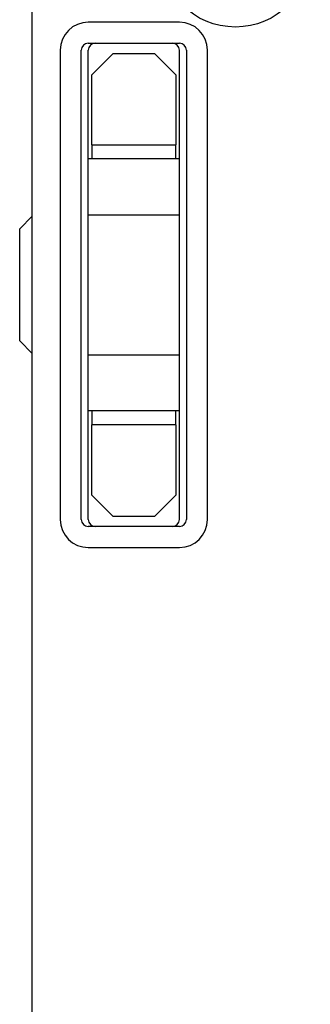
# Model space of a CAD drawing. Extents: x 1107 to 4046, y 937 to 3355.
# Tile 697 of 861: x 2081 to 2102, y 3115 to 3185. Entities that reach past the tile are written whole.
import ezdxf

# ---------------------------------------------------------------- set-up
doc = ezdxf.new("R2010")
doc.units = 0
doc.layers.add('KF_VIDA_L___C_BOTTOM', color=7, linetype='CONTINUOUS')

# ---------------------------------------------------------------- blocks, each defined once
blk = doc.blocks.new('KF_VIDA_L___C_BOTTOM')
at = {"layer": 'KF_VIDA_L___C_BOTTOM'}
for p, q in [((-105, 53.5), (-105, 311.5)), ((-94.5, 310), (-101, 310)), ((-103, 308), (-103, 274.5)), ((-101.5, 274.5), (-101.5, 308)), ((-101, 308.5), (-94.5, 308.5)), ((-101, 274.5), (-101, 308)), ((-94.5, 274.5), (-94.5, 308)), ((-94, 308), (-94, 274.5)), ((-92.5, 274.5), (-92.5, 308)), ((-100.75, 306.25), (-99.25, 307.75)), ((-96.25, 307.75), (-99.25, 307.75)), ((-96.25, 307.75), (-94.75, 306.25)), ((-100.75, 301.25), (-100.75, 306.25)), ((-94.75, 306.25), (-94.75, 301.25)), ((-100.75, 301.25), (-100.75, 300.25)), ((-100.75, 301.25), (-94.75, 301.25)), ((-94.75, 300.25), (-94.75, 301.25)), ((-94.5, 300.25), (-101, 300.25)), ((-105.9, 295.25), (-105, 296.15)), ((-101, 296.25), (-94.5, 296.25)), ((-105.9, 287.25), (-105.9, 295.25)), ((-105.9, 287.25), (-105, 286.35)), ((-101, 286.25), (-94.5, 286.25)), ((-94.5, 282.25), (-101, 282.25)), ((-100.75, 282.25), (-100.75, 281.25)), ((-94.75, 281.25), (-94.75, 282.25)), ((-100.75, 276.25), (-100.75, 281.25)), ((-94.75, 281.25), (-100.75, 281.25)), ((-94.75, 281.25), (-94.75, 276.25)), ((-99.25, 274.75), (-100.75, 276.25)), ((-94.75, 276.25), (-96.25, 274.75)), ((-99.25, 274.75), (-96.25, 274.75)), ((-94.5, 274), (-101, 274)), ((-101, 272.5), (-94.5, 272.5))]:
    blk.add_line(p, q, dxfattribs=at)
blk.add_circle((-90.5, 315), 5.35, dxfattribs=at)
for centre, radius, start, end in [((-101, 308), 2, 90, 180), ((-94.5, 308), 2, 0, 90), ((-101, 308), 0.5, 90, 180), ((-100.5, 308), 0.5, 90, 180), ((-95, 308), 0.5, 0, 90), ((-94.5, 308), 0.5, 0, 90), ((-101, 274.5), 2, 180, 270), ((-101, 274.5), 0.5, 180, 270), ((-100.5, 274.5), 0.5, 180, 270), ((-95, 274.5), 0.5, 270, 0), ((-94.5, 274.5), 2, 270, 0), ((-94.5, 274.5), 0.5, 270, 0)]:
    blk.add_arc(centre, radius, start, end, dxfattribs=at)

msp = doc.modelspace()

# ---------------------------------------------------------------- block references
at = {"layer": 'KF_VIDA_L___C_BOTTOM'}
msp.add_blockref('KF_VIDA_L___C_BOTTOM', (2186.979, 2875.018), dxfattribs=at)

doc.saveas('drawing.dxf')
